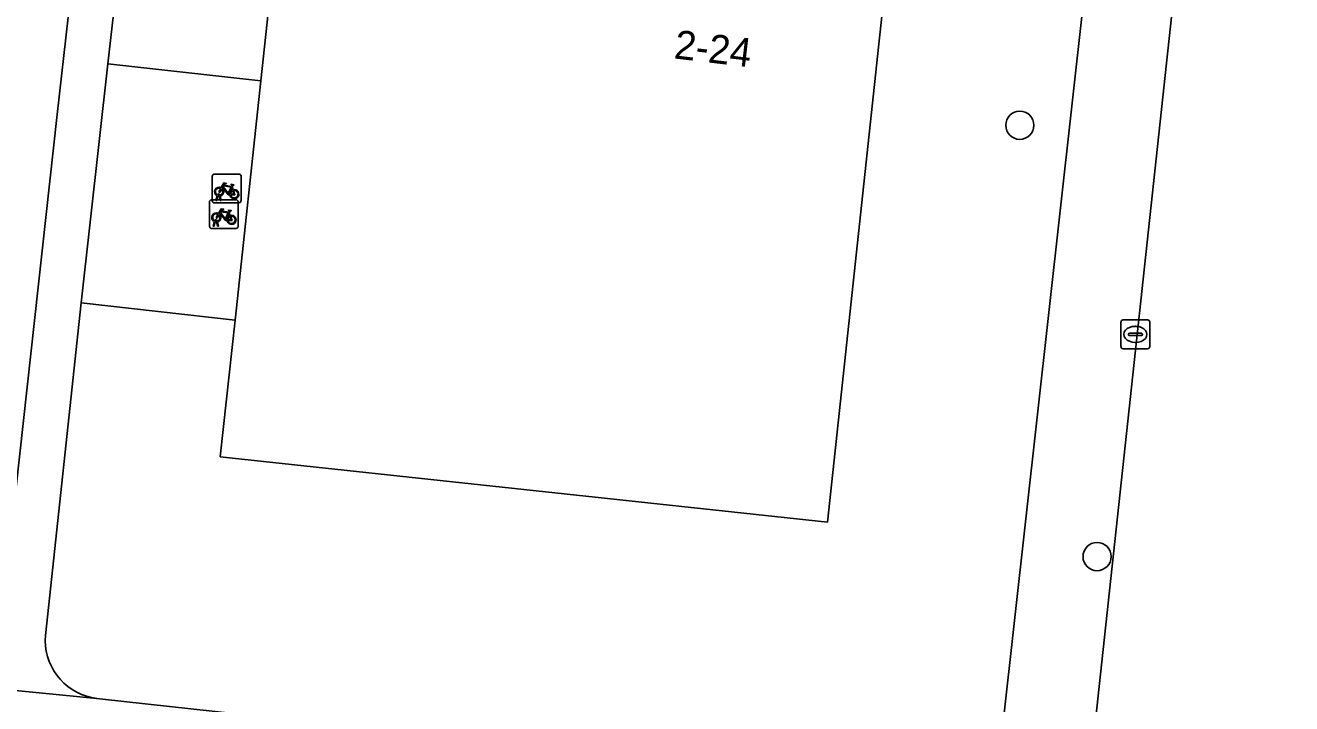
# Model space of a CAD drawing. Extents: x 161928 to 163071, y 386474 to 387428.
# Drawn here: x 162500.46 to 162544.47, y 387074.3 to 387097.89 of the extents above; entities that cross this region are included whole.
import ezdxf

# ---------------------------------------------------------------- set-up
doc = ezdxf.new("R2010")
doc.units = 0
for name, color, linetype in [('IMGEO_Boom', 7, 'Continuous'), ('IMGEO_Fietsenrek', 7, 'Continuous'), ('IMGEO_Groenvoorziening', 7, 'Continuous'), ('IMGEO_Kolk', 7, 'Continuous'), ('IMGEO_Pand', 7, 'Continuous'), ('IMGEO_Pand_nummerreeks', 7, 'Continuous'), ('IMGEO_Parkeervlak_open', 7, 'Continuous'), ('IMGEO_Rijbaan_lokaal_gesloten', 7, 'Continuous'), ('IMGEO_Voetpad_open', 7, 'Continuous')]:
    doc.layers.add(name, color=color, linetype=linetype)

msp = doc.modelspace()

# ---------------------------------------------------------------- linework, layer by layer
at = {"layer": 'IMGEO_Boom'}
for centre in [(162535.024, 387094.411), (162537.71, 387079.415)]:
    msp.add_circle(centre, 0.489, dxfattribs=at)
at = {"layer": 'IMGEO_Fietsenrek'}
for p, q in [((162506.956, 387091.791), (162506.956, 387092.632)), ((162506.956, 387092.632), (162506.956, 387091.791)), ((162507.031, 387092.716), (162507.872, 387092.716)), ((162507.872, 387092.716), (162507.031, 387092.716)), ((162507.956, 387092.641), (162507.956, 387091.8)), ((162507.956, 387091.8), (162507.956, 387092.641)), ((162507.643, 387092.265), (162507.679, 387092.17)), ((162506.859, 387090.896), (162506.859, 387091.737)), ((162506.859, 387091.737), (162506.859, 387090.896)), ((162506.934, 387091.821), (162507.775, 387091.821)), ((162507.775, 387091.821), (162506.934, 387091.821)), ((162507.881, 387091.716), (162507.04, 387091.716)), ((162507.04, 387091.716), (162507.881, 387091.716)), ((162507.083, 387091.8), (162507.122, 387091.96)), ((162507.117, 387091.8), (162507.083, 387091.8)), ((162507.152, 387091.948), (162507.117, 387091.8)), ((162507.194, 387091.972), (162507.193, 387091.976)), ((162507.235, 387091.8), (162507.201, 387091.942)), ((162507.225, 387091.983), (162507.226, 387091.976)), ((162507.233, 387091.946), (162507.268, 387091.8)), ((162507.268, 387091.8), (162507.235, 387091.8)), ((162507.859, 387091.746), (162507.859, 387090.905)), ((162507.859, 387090.905), (162507.859, 387091.746)), ((162507.546, 387091.37), (162507.582, 387091.275)), ((162507.784, 387090.821), (162506.943, 387090.821)), ((162506.943, 387090.821), (162507.784, 387090.821)), ((162506.986, 387090.905), (162507.025, 387091.065)), ((162507.02, 387090.905), (162506.986, 387090.905)), ((162507.055, 387091.053), (162507.02, 387090.905)), ((162507.097, 387091.077), (162507.096, 387091.081)), ((162507.138, 387090.905), (162507.104, 387091.047)), ((162507.128, 387091.088), (162507.129, 387091.081)), ((162507.136, 387091.051), (162507.171, 387090.905)), ((162507.171, 387090.905), (162507.138, 387090.905))]:
    msp.add_line(p, q, dxfattribs=at)
for points in [[(162507.29, 387092.19), (162507.238, 387092.1), (162507.198, 387092.075), (162507.199, 387092.122), (162507.254, 387092.216)], [(162507.269, 387092.242), (162507.364, 387092.406), (162507.45, 387092.392), (162507.452, 387092.383), (162507.396, 387092.372), (162507.369, 387092.327), (162507.625, 387092.286)], [(162507.565, 387091.998), (162507.515, 387091.998), (162507.324, 387092.249), (162507.305, 387092.217)], [(162507.612, 387092.261), (162507.355, 387092.302), (162507.338, 387092.273), (162507.505, 387092.053), (162507.612, 387092.261)], [(162507.66, 387092.163), (162507.63, 387092.24), (162507.521, 387092.022), (162507.564, 387092.022)], [(162507.594, 387092.022), (162507.714, 387092.021), (162507.67, 387092.135)], [(162507.69, 387092.142), (162507.745, 387091.997), (162507.595, 387091.997)], [(162507.625, 387092.286), (162507.65, 387092.335), (162507.644, 387092.339), (162507.621, 387092.343), (162507.609, 387092.35), (162507.608, 387092.353), (162507.61, 387092.358), (162507.705, 387092.343), (162507.707, 387092.333), (162507.697, 387092.32), (162507.685, 387092.314), (162507.671, 387092.32), (162507.643, 387092.265)], [(162507.193, 387091.295), (162507.141, 387091.205), (162507.101, 387091.18), (162507.102, 387091.227), (162507.157, 387091.321)], [(162507.172, 387091.347), (162507.267, 387091.511), (162507.353, 387091.497), (162507.355, 387091.488), (162507.299, 387091.477), (162507.272, 387091.432), (162507.528, 387091.391)], [(162507.468, 387091.103), (162507.418, 387091.103), (162507.227, 387091.354), (162507.208, 387091.322)], [(162507.515, 387091.366), (162507.258, 387091.407), (162507.241, 387091.378), (162507.408, 387091.158), (162507.515, 387091.366)], [(162507.563, 387091.268), (162507.533, 387091.345), (162507.424, 387091.127), (162507.467, 387091.127)], [(162507.497, 387091.127), (162507.617, 387091.126), (162507.573, 387091.24)], [(162507.593, 387091.247), (162507.648, 387091.102), (162507.498, 387091.102)], [(162507.528, 387091.391), (162507.553, 387091.44), (162507.547, 387091.444), (162507.524, 387091.448), (162507.512, 387091.455), (162507.511, 387091.458), (162507.513, 387091.463), (162507.608, 387091.448), (162507.61, 387091.438), (162507.6, 387091.425), (162507.588, 387091.419), (162507.574, 387091.425), (162507.546, 387091.37)]]:
    msp.add_lwpolyline(points, dxfattribs=at)
for centre, radius, start, end in [((162507.034, 387092.638), 0.0779, 92.4484, 184.2845), ((162507.034, 387092.638), 0.0779, 92.4484, 184.2845), ((162507.878, 387092.638), 0.0779, 2.4484, 94.2845), ((162507.878, 387092.638), 0.0779, 2.4484, 94.2845), ((162507.196, 387092.101), 0.159, 62.6766, 242.1369), ((162507.196, 387092.101), 0.129, 63.3192, 238.903), ((162507.196, 387092.101), 0.129, 283.6043, 43.4302), ((162507.196, 387092.101), 0.159, 283.5766, 46.6042), ((162507.723, 387092.017), 0.159, 113.3408, 178.3217), ((162507.723, 387092.017), 0.159, 187.0065, 105.7708), ((162507.723, 387092.017), 0.129, 113.923, 177.9556), ((162507.723, 387092.017), 0.129, 188.6715, 104.5883), ((162506.937, 387091.743), 0.0779, 92.4484, 184.2845), ((162506.937, 387091.743), 0.0779, 92.4484, 184.2845), ((162507.034, 387091.794), 0.0779, 182.4484, 274.2845), ((162507.034, 387091.794), 0.0779, 182.4484, 274.2845), ((162507.176, 387091.972), 0.0499, 12.8025, 158.6934), ((162507.196, 387092.101), 0.159, 253.9967, 271.7867), ((162507.176, 387091.972), 0.0174, 12.8025, 163.4502), ((162507.196, 387092.101), 0.129, 253.415, 269.0204), ((162507.781, 387091.743), 0.0779, 2.4484, 94.2845), ((162507.781, 387091.743), 0.0779, 2.4484, 94.2845), ((162507.878, 387091.794), 0.0779, 272.4484, 4.2845), ((162507.878, 387091.794), 0.0779, 272.4484, 4.2845), ((162507.099, 387091.206), 0.159, 62.6766, 242.1369), ((162507.099, 387091.206), 0.129, 63.3192, 238.903), ((162507.099, 387091.206), 0.129, 283.6043, 43.4302), ((162507.099, 387091.206), 0.159, 283.5766, 46.6042), ((162507.626, 387091.122), 0.159, 113.3408, 178.3217), ((162507.626, 387091.122), 0.159, 187.0065, 105.7708), ((162507.626, 387091.122), 0.129, 113.923, 177.9556), ((162507.626, 387091.122), 0.129, 188.6715, 104.5883), ((162506.937, 387090.899), 0.0779, 182.4484, 274.2845), ((162506.937, 387090.899), 0.0779, 182.4484, 274.2845), ((162507.079, 387091.077), 0.0499, 12.8025, 158.6934), ((162507.099, 387091.206), 0.159, 253.9967, 271.7867), ((162507.079, 387091.077), 0.0174, 12.8025, 163.4502), ((162507.099, 387091.206), 0.129, 253.415, 269.0204), ((162507.781, 387090.899), 0.0779, 272.4484, 4.2845), ((162507.781, 387090.899), 0.0779, 272.4484, 4.2845)]:
    msp.add_arc(centre, radius, start, end, dxfattribs=at)
at = {"layer": 'IMGEO_Groenvoorziening'}
msp.add_lwpolyline([(162508.045, 387115.398), (162506.754, 387115.159), (162506.54, 387115.049), (162506.337, 387114.92), (162506.146, 387114.774), (162505.969, 387114.612), (162505.807, 387114.434), (162505.662, 387114.242), (162505.534, 387114.038), (162505.425, 387113.824), (162505.336, 387113.601), (162505.267, 387113.37), (162505.219, 387113.135), (162505.204, 387113.026), (162503.327, 387096.548), (162508.641, 387095.955), (162509.243, 387101.557), (162510.222, 387101.452), (162511.723, 387114.954)], close=True, dxfattribs=at)
for points in [[(162534.438, 387073.55), (162538.421, 387109.335)], [(162530.345, 387099.289), (162528.338, 387080.616), (162507.236, 387082.884), (162507.747, 387087.637), (162502.401, 387088.235), (162501.158, 387076.672), (162501.152, 387076.489), (162501.163, 387076.305), (162501.189, 387076.124), (162501.232, 387075.946), (162501.291, 387075.772), (162501.365, 387075.604), (162501.454, 387075.443), (162501.556, 387075.291), (162501.672, 387075.149), (162501.8, 387075.018), (162501.94, 387074.898), (162502.089, 387074.792), (162502.248, 387074.699), (162502.414, 387074.621), (162502.586, 387074.558), (162502.763, 387074.511), (162502.944, 387074.479), (162503.137, 387074.464), (162531.407, 387071.367)]]:
    msp.add_lwpolyline(points, dxfattribs=at)
at = {"layer": 'IMGEO_Kolk'}
for p, q in [((162538.615, 387087.641), (162539.467, 387087.641)), ((162538.54, 387086.715), (162538.54, 387087.567)), ((162539.028, 387087.421), (162539.053, 387087.421)), ((162539.541, 387087.567), (162539.541, 387086.715)), ((162538.799, 387087.135), (162538.799, 387087.147)), ((162539.237, 387087.098), (162538.839, 387087.098)), ((162538.842, 387087.184), (162539.24, 387087.184)), ((162539.051, 387086.861), (162539.026, 387086.861)), ((162539.283, 387087.147), (162539.283, 387087.135)), ((162539.467, 387086.641), (162538.615, 387086.641))]:
    msp.add_line(p, q, dxfattribs=at)
for points in [[(162538.615, 387087.641), (162539.467, 387087.641)], [(162538.54, 387086.715), (162538.54, 387087.567)], [(162539.541, 387087.567), (162539.541, 387086.715)], [(162539.467, 387086.641), (162538.615, 387086.641)]]:
    msp.add_lwpolyline(points, dxfattribs=at)
for centre, radius, start, end in [((162538.617, 387087.565), 0.0765, 91.552, 178.448), ((162538.617, 387087.565), 0.0765, 91.552, 178.448), ((162539.465, 387087.565), 0.0765, 1.552, 88.448), ((162539.465, 387087.565), 0.0765, 1.552, 88.448), ((162538.839, 387087.144), 0.0403, 85.8775, 175.7526), ((162538.836, 387087.134), 0.0366, 178.938, 274.7102), ((162539.24, 387087.141), 0.043, 264.8664, 352.4533), ((162539.244, 387087.146), 0.0386, 1.7309, 96.639), ((162538.617, 387086.717), 0.0765, 181.552, 268.448), ((162538.617, 387086.717), 0.0765, 181.552, 268.448), ((162539.465, 387086.717), 0.0765, 271.552, 358.448), ((162539.465, 387086.717), 0.0765, 271.552, 358.448)]:
    msp.add_arc(centre, radius, start, end, dxfattribs=at)
for centre, major_axis, ratio, start_param, end_param in [((162539.027, 387087.141), (-0.387, 0.002), 0.722429, 4.712389, 7.853982), ((162539.052, 387087.141), (-0.39, 0.002), 0.717154, 1.570796, 4.712389)]:
    msp.add_ellipse(centre, major_axis=major_axis, ratio=ratio, start_param=start_param, end_param=end_param, dxfattribs=at)
at = {"layer": 'IMGEO_Pand'}
msp.add_lwpolyline([(162507.747, 387087.637), (162507.236, 387082.884), (162528.338, 387080.616), (162530.345, 387099.289), (162529.423, 387099.388), (162510.222, 387101.452), (162509.243, 387101.557), (162508.641, 387095.955)], close=True, dxfattribs=at)
at = {"layer": 'IMGEO_Parkeervlak_open'}
msp.add_lwpolyline([(162500, 387080.566), (162501.564, 387094.784), (162503.099, 387108.333), (162503.104, 387108.504), (162503.094, 387108.674), (162503.068, 387108.843), (162503.027, 387109.009), (162502.972, 387109.171), (162502.903, 387109.327), (162502.82, 387109.476), (162502.723, 387109.617), (162502.615, 387109.75), (162502.495, 387109.871), (162502.365, 387109.982), (162502.226, 387110.081), (162502.078, 387110.167), (162501.923, 387110.239), (162501.763, 387110.297), (162501.597, 387110.34), (162501.429, 387110.369), (162501.374, 387110.375), (162500, 387110.536)], dxfattribs=at)
at = {"layer": 'IMGEO_Rijbaan_lokaal_gesloten'}
msp.add_lwpolyline([(162569.069, 387354.612), (162568.874, 387352.558), (162568.497, 387349.148), (162564.731, 387314.451), (162562.514, 387296.203), (162557.202, 387250), (162556.224, 387241.223), (162555.55, 387235.172), (162554.266, 387223.645), (162548.368, 387170.7), (162543.735, 387129.503), (162543.702, 387129.203), (162543.676, 387128.966), (162543.203, 387124.698), (162541.338, 387107.851), (162532.261, 387023.724)], dxfattribs=at)
at = {"layer": 'IMGEO_Voetpad_open'}
for points in [[(162532.261, 387023.724), (162541.338, 387107.851), (162541.326, 387108.525), (162541.254, 387109.196), (162541.122, 387109.858), (162540.932, 387110.505), (162540.685, 387111.133), (162540.382, 387111.736), (162540.027, 387112.309), (162539.622, 387112.849), (162539.171, 387113.35), (162538.421, 387109.335), (162534.438, 387073.55)], [(162497.392, 387075.022), (162502.944, 387074.479), (162502.763, 387074.511), (162502.586, 387074.558), (162502.414, 387074.621), (162502.248, 387074.699), (162502.089, 387074.792), (162501.94, 387074.898), (162501.8, 387075.018), (162501.672, 387075.149), (162501.556, 387075.291), (162501.454, 387075.443), (162501.365, 387075.604), (162501.291, 387075.772), (162501.232, 387075.946), (162501.189, 387076.124), (162501.163, 387076.305), (162501.152, 387076.489), (162501.158, 387076.672), (162502.401, 387088.235), (162503.327, 387096.548), (162505.204, 387113.026)], [(162500, 387110.536), (162501.374, 387110.375), (162501.429, 387110.369), (162501.597, 387110.34), (162501.763, 387110.297), (162501.923, 387110.239), (162502.078, 387110.167), (162502.226, 387110.081), (162502.365, 387109.982), (162502.495, 387109.871), (162502.615, 387109.75), (162502.723, 387109.617), (162502.82, 387109.476), (162502.903, 387109.327), (162502.972, 387109.171), (162503.027, 387109.009), (162503.068, 387108.843), (162503.094, 387108.674), (162503.104, 387108.504), (162503.099, 387108.333), (162501.564, 387094.784), (162500, 387080.566)], [(162531.407, 387071.367), (162503.137, 387074.464), (162502.944, 387074.479), (162497.392, 387075.022), (162493.646, 387075.477), (162490.492, 387075.86)]]:
    msp.add_lwpolyline(points, dxfattribs=at)
msp.add_lwpolyline([(162502.401, 387088.235), (162507.747, 387087.637), (162508.641, 387095.955), (162503.327, 387096.548)], close=True, dxfattribs=at)

# ---------------------------------------------------------------- texts
at = {"layer": 'IMGEO_Pand_nummerreeks'}
msp.add_text('2-24', height=1, rotation=353.2902, dxfattribs=at).set_placement((162522.979, 387096.738))

doc.saveas('drawing.dxf')
